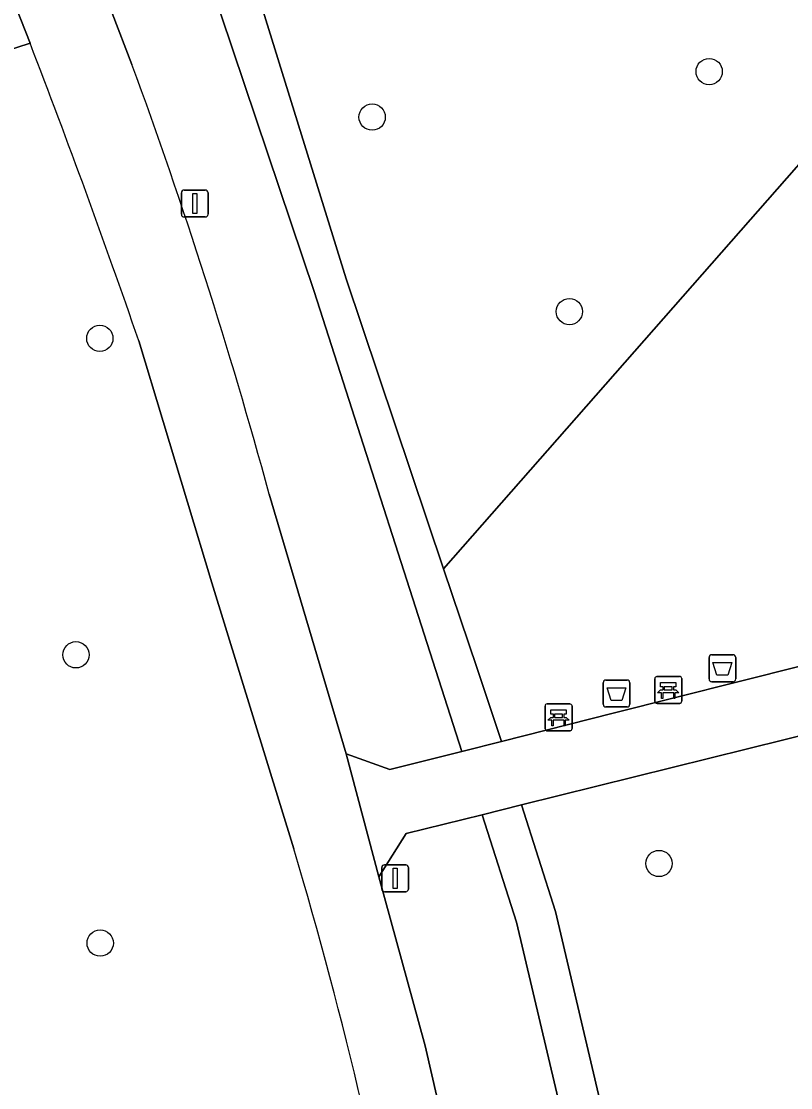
# Model space of a CAD drawing. Extents: x 157793 to 159380, y 380877 to 382313.
# Drawn here: x 159011.2 to 159039.82, y 381634.78 to 381674.43 of the extents above; entities that cross this region are included whole.
import ezdxf

# ---------------------------------------------------------------- set-up
doc = ezdxf.new("R2010")
doc.units = 0
for name, color, linetype in [('IMGEO_Afvalbak', 7, 'Continuous'), ('IMGEO_Bank', 7, 'Continuous'), ('IMGEO_Berm_groen', 7, 'Continuous'), ('IMGEO_Boom', 7, 'Continuous'), ('IMGEO_Fietspad_gesloten', 7, 'Continuous'), ('IMGEO_Groenvoorziening', 7, 'Continuous'), ('IMGEO_Lichtmast', 7, 'Continuous'), ('IMGEO_Rijbaan_lokaal_open', 7, 'Continuous'), ('IMGEO_Voetpad_gesloten', 7, 'Continuous'), ('IMGEO_Voetpad_halfverhard', 7, 'Continuous')]:
    doc.layers.add(name, color=color, linetype=linetype)

msp = doc.modelspace()

# ---------------------------------------------------------------- linework, layer by layer
at = {"layer": 'IMGEO_Afvalbak'}
for p, q in [((159036.782, 381649.978), (159036.782, 381650.778)), ((159036.782, 381650.778), (159036.782, 381649.978)), ((159036.882, 381650.878), (159037.672, 381650.878)), ((159037.672, 381650.878), (159036.882, 381650.878)), ((159037.772, 381650.778), (159037.772, 381649.978)), ((159037.772, 381649.978), (159037.772, 381650.778)), ((159032.943, 381649.939), (159033.733, 381649.939)), ((159033.733, 381649.939), (159032.943, 381649.939)), ((159037.672, 381649.878), (159036.882, 381649.878)), ((159036.882, 381649.878), (159037.672, 381649.878)), ((159032.843, 381649.039), (159032.843, 381649.839)), ((159032.843, 381649.839), (159032.843, 381649.039)), ((159033.833, 381649.839), (159033.833, 381649.039)), ((159033.833, 381649.039), (159033.833, 381649.839)), ((159033.733, 381648.939), (159032.943, 381648.939)), ((159032.943, 381648.939), (159033.733, 381648.939))]:
    msp.add_line(p, q, dxfattribs=at)
for points in [[(159036.925, 381650.592), (159037.629, 381650.592), (159037.48, 381650.122), (159037.074, 381650.122), (159036.925, 381650.592)], [(159032.986, 381649.653), (159033.69, 381649.653), (159033.541, 381649.183), (159033.135, 381649.183), (159032.986, 381649.653)]]:
    msp.add_lwpolyline(points, dxfattribs=at)
for centre, start, end in [((159036.882, 381650.778), 90, 180), ((159036.882, 381650.778), 90, 180), ((159037.672, 381650.778), 0, 90), ((159037.672, 381650.778), 360, 90), ((159032.943, 381649.839), 90, 180), ((159032.943, 381649.839), 90, 180), ((159033.733, 381649.839), 0, 90), ((159033.733, 381649.839), 360, 90), ((159036.882, 381649.978), 180, 270), ((159036.882, 381649.978), 180, 270), ((159037.672, 381649.978), 270, 0), ((159037.672, 381649.978), 270, 0), ((159032.943, 381649.039), 180, 270), ((159032.943, 381649.039), 180, 270), ((159033.733, 381649.039), 270, 0), ((159033.733, 381649.039), 270, 0)]:
    msp.add_arc(centre, 0.1, start, end, dxfattribs=at)
at = {"layer": 'IMGEO_Bank'}
for p, q in [((159034.763, 381649.145), (159034.763, 381649.986)), ((159034.763, 381649.986), (159034.763, 381649.145)), ((159034.838, 381650.07), (159035.679, 381650.07)), ((159035.679, 381650.07), (159034.838, 381650.07)), ((159035.763, 381649.995), (159035.763, 381649.154)), ((159035.763, 381649.154), (159035.763, 381649.995)), ((159035.072, 381649.576), (159035.072, 381649.682)), ((159035.116, 381649.682), (159035.116, 381649.576)), ((159035.404, 381649.688), (159035.122, 381649.688)), ((159035.122, 381649.57), (159035.404, 381649.57)), ((159035.41, 381649.576), (159035.41, 381649.682)), ((159035.454, 381649.682), (159035.454, 381649.576)), ((159035.46, 381649.468), (159035.067, 381649.468)), ((159030.683, 381648.127), (159030.683, 381648.968)), ((159030.683, 381648.968), (159030.683, 381648.127)), ((159030.758, 381649.052), (159031.599, 381649.052)), ((159031.599, 381649.052), (159030.758, 381649.052)), ((159031.683, 381648.977), (159031.683, 381648.136)), ((159031.683, 381648.136), (159031.683, 381648.977)), ((159035.688, 381649.07), (159034.847, 381649.07)), ((159034.847, 381649.07), (159035.688, 381649.07)), ((159031.38, 381648.45), (159030.987, 381648.45)), ((159030.992, 381648.558), (159030.992, 381648.664)), ((159031.036, 381648.664), (159031.036, 381648.558)), ((159031.324, 381648.67), (159031.042, 381648.67)), ((159031.042, 381648.552), (159031.324, 381648.552)), ((159031.33, 381648.558), (159031.33, 381648.664)), ((159031.374, 381648.664), (159031.374, 381648.558)), ((159031.608, 381648.052), (159030.767, 381648.052)), ((159030.767, 381648.052), (159031.608, 381648.052))]:
    msp.add_line(p, q, dxfattribs=at)
for points in [[(159035.01, 381649.468), (159034.868, 381649.468), (159034.98, 381649.57), (159035.066, 381649.57)], [(159035.066, 381649.688), (159034.98, 381649.688), (159034.98, 381649.849), (159035.543, 381649.849), (159035.543, 381649.688), (159035.46, 381649.688)], [(159035.46, 381649.57), (159035.543, 381649.57), (159035.655, 381649.468), (159035.516, 381649.468)], [(159035.06, 381649.461), (159035.06, 381649.254), (159035.017, 381649.254), (159035.017, 381649.461)], [(159035.51, 381649.461), (159035.51, 381649.254), (159035.466, 381649.254), (159035.466, 381649.461)], [(159030.986, 381648.67), (159030.9, 381648.67), (159030.9, 381648.831), (159031.463, 381648.831), (159031.463, 381648.67), (159031.38, 381648.67)], [(159030.93, 381648.45), (159030.788, 381648.45), (159030.9, 381648.552), (159030.986, 381648.552)], [(159030.98, 381648.443), (159030.98, 381648.236), (159030.937, 381648.236), (159030.937, 381648.443)], [(159031.38, 381648.552), (159031.463, 381648.552), (159031.575, 381648.45), (159031.436, 381648.45)], [(159031.43, 381648.443), (159031.43, 381648.236), (159031.386, 381648.236), (159031.386, 381648.443)]]:
    msp.add_lwpolyline(points, dxfattribs=at)
for centre, radius, start, end in [((159034.841, 381649.992), 0.0779, 92.4484, 184.2845), ((159034.841, 381649.992), 0.0779, 92.4484, 184.2845), ((159035.685, 381649.992), 0.0779, 2.4484, 94.2845), ((159035.685, 381649.992), 0.0779, 2.4484, 94.2845), ((159035.065, 381649.681), 0.00671, 2.8957, 87.1043), ((159035.065, 381649.577), 0.00671, 272.8957, 357.1043), ((159035.122, 381649.681), 0.00671, 92.8957, 177.1043), ((159035.122, 381649.577), 0.00671, 182.8957, 267.1043), ((159035.404, 381649.681), 0.00671, 2.8957, 87.1043), ((159035.404, 381649.577), 0.00671, 272.8957, 357.1043), ((159035.461, 381649.681), 0.00671, 92.8957, 177.1043), ((159035.461, 381649.577), 0.00671, 182.8957, 267.1043), ((159034.841, 381649.148), 0.0779, 182.4484, 274.2845), ((159034.841, 381649.148), 0.0779, 182.4484, 274.2845), ((159035.01, 381649.461), 0.00671, 2.8957, 87.1043), ((159035.067, 381649.461), 0.00671, 92.8957, 177.1043), ((159035.459, 381649.461), 0.00671, 2.8957, 87.1043), ((159035.516, 381649.461), 0.00671, 92.8957, 177.1043), ((159035.685, 381649.148), 0.0779, 272.4484, 4.2845), ((159035.685, 381649.148), 0.0779, 272.4484, 4.2845), ((159030.761, 381648.974), 0.0779, 92.4484, 184.2845), ((159030.761, 381648.974), 0.0779, 92.4484, 184.2845), ((159031.605, 381648.974), 0.0779, 2.4484, 94.2845), ((159031.605, 381648.974), 0.0779, 2.4484, 94.2845), ((159030.93, 381648.443), 0.00671, 2.8957, 87.1043), ((159030.987, 381648.443), 0.00671, 92.8957, 177.1043), ((159030.985, 381648.663), 0.00671, 2.8957, 87.1043), ((159030.985, 381648.559), 0.00671, 272.8957, 357.1043), ((159031.042, 381648.663), 0.00671, 92.8957, 177.1043), ((159031.042, 381648.559), 0.00671, 182.8957, 267.1043), ((159031.324, 381648.663), 0.00671, 2.8957, 87.1043), ((159031.324, 381648.559), 0.00671, 272.8957, 357.1043), ((159031.381, 381648.663), 0.00671, 92.8957, 177.1043), ((159031.381, 381648.559), 0.00671, 182.8957, 267.1043), ((159031.379, 381648.443), 0.00671, 2.8957, 87.1043), ((159031.436, 381648.443), 0.00671, 92.8957, 177.1043), ((159030.761, 381648.13), 0.0779, 182.4484, 274.2845), ((159030.761, 381648.13), 0.0779, 182.4484, 274.2845), ((159031.605, 381648.13), 0.0779, 272.4484, 4.2845), ((159031.605, 381648.13), 0.0779, 272.4484, 4.2845)]:
    msp.add_arc(centre, radius, start, end, dxfattribs=at)
at = {"layer": 'IMGEO_Berm_groen'}
for points in [[(159022.089, 381664.389), (159018.204, 381675.961), (159014.576, 381674.731), (159015.314, 381672.825)], [(159011.526, 381673.612), (159000.586, 381670.065), (159000, 381668.825), (158998.131, 381664.87), (158999.07, 381661.889), (158999.863, 381659.349), (158996.961, 381658.454), (158997.062, 381658.116), (159000, 381648.207), (159000.05, 381648.032), (159000.908, 381645.016)], [(159020.424, 381656.849), (159023.285, 381647.201), (159024.91, 381646.614), (159027.584, 381647.287), (159022.089, 381664.389)], [(159021.333, 381643.664), (159018.284, 381653.556), (159015.57, 381662.555)], [(159035.869, 381609.938), (159032.568, 381628.429), (159029.624, 381640.937), (159028.34, 381644.932), (159025.518, 381644.234), (159024.495, 381642.621), (159026.224, 381636.335), (159027.558, 381630.517)]]:
    msp.add_lwpolyline(points, dxfattribs=at)
for centre, radius, start, end in [((158695.075, 381551.605), 339.157, 19.09503, 21.08407), ((158829.154, 381604.476), 198.311, 15.31333, 20.16091), ((158859.963, 381595.577), 168.382, 9.87024, 16.59353)]:
    msp.add_arc(centre, radius, start, end, dxfattribs=at)
at = {"layer": 'IMGEO_Boom'}
for centre in [(159036.784, 381672.56), (159024.248, 381670.869), (159031.584, 381663.637), (159014.121, 381662.643), (159013.233, 381650.877), (159034.918, 381643.118), (159014.134, 381640.158)]:
    msp.add_circle(centre, 0.489, dxfattribs=at)
at = {"layer": 'IMGEO_Fietspad_gesloten'}
for points in [[(159015.314, 381672.825), (159014.576, 381674.731), (159012.705, 381679.37), (159007.366, 381691.284), (159002.918, 381699.876), (159000.846, 381704.389), (159000.778, 381704.567), (159000, 381704.269), (158997.969, 381703.502), (158998.727, 381702.975), (159000, 381700.242), (159000.869, 381698.376), (159004.546, 381690.027), (159009.649, 381678.377), (159011.526, 381673.612)], [(159015.57, 381662.555), (159018.284, 381653.556), (159021.333, 381643.664)], [(159027.558, 381630.517), (159026.224, 381636.335), (159024.495, 381642.621), (159023.285, 381647.201), (159020.424, 381656.849)]]:
    msp.add_lwpolyline(points, dxfattribs=at)
for centre, radius, start, end in [((158695.075, 381551.605), 339.157, 19.09503, 21.08407), ((158829.154, 381604.476), 198.311, 15.31333, 20.16091), ((158859.963, 381595.577), 168.382, 9.87024, 16.59353)]:
    msp.add_arc(centre, radius, start, end, dxfattribs=at)
at = {"layer": 'IMGEO_Groenvoorziening'}
for points in [[(159019.681, 381676.462), (159023.288, 381664.858), (159026.906, 381654.079), (159042.186, 381671.46), (159044.208, 381673.155), (159046.572, 381674.769)], [(159046.572, 381674.769), (159044.208, 381673.155), (159042.186, 381671.46), (159026.906, 381654.079), (159028.154, 381650.364), (159029.062, 381647.658), (159033.217, 381648.704), (159040.217, 381650.465), (159040.773, 381651.182)], [(159044.414, 381642.646), (159042.864, 381644.511), (159042.169, 381645.797), (159041.655, 381647.623), (159041.016, 381648.07), (159029.8, 381645.293), (159031.07, 381641.339), (159034.037, 381628.733), (159037.492, 381607.945), (159040.083, 381610.828), (159041.98, 381615.542), (159042.423, 381616.17), (159043.038, 381616.631), (159043.766, 381616.88), (159044.667, 381616.868)]]:
    msp.add_lwpolyline(points, dxfattribs=at)
at = {"layer": 'IMGEO_Lichtmast'}
for p, q in [((159017.254, 381668.155), (159018.044, 381668.155)), ((159018.044, 381668.155), (159017.254, 381668.155)), ((159017.154, 381667.255), (159017.154, 381668.055)), ((159017.154, 381668.055), (159017.154, 381667.255)), ((159018.144, 381668.055), (159018.144, 381667.255)), ((159018.144, 381667.255), (159018.144, 381668.055)), ((159018.044, 381667.155), (159017.254, 381667.155)), ((159017.254, 381667.155), (159018.044, 381667.155)), ((159024.607, 381642.169), (159024.607, 381642.969)), ((159024.607, 381642.969), (159024.607, 381642.169)), ((159024.707, 381643.069), (159025.497, 381643.069)), ((159025.497, 381643.069), (159024.707, 381643.069)), ((159025.597, 381642.969), (159025.597, 381642.169)), ((159025.597, 381642.169), (159025.597, 381642.969)), ((159025.497, 381642.069), (159024.707, 381642.069)), ((159024.707, 381642.069), (159025.497, 381642.069))]:
    msp.add_line(p, q, dxfattribs=at)
for points in [[(159017.574, 381668.03), (159017.724, 381668.03), (159017.724, 381667.28), (159017.574, 381667.28), (159017.574, 381668.03)], [(159025.027, 381642.944), (159025.177, 381642.944), (159025.177, 381642.194), (159025.027, 381642.194), (159025.027, 381642.944)]]:
    msp.add_lwpolyline(points, dxfattribs=at)
for centre, start, end in [((159017.254, 381668.055), 90, 180), ((159017.254, 381668.055), 90, 180), ((159018.044, 381668.055), 0, 90), ((159018.044, 381668.055), 360, 90), ((159017.254, 381667.255), 180, 270), ((159017.254, 381667.255), 180, 270), ((159018.044, 381667.255), 270, 0), ((159018.044, 381667.255), 270, 0), ((159024.707, 381642.969), 90, 180), ((159024.707, 381642.969), 90, 180), ((159025.497, 381642.969), 0, 90), ((159025.497, 381642.969), 360, 90), ((159024.707, 381642.169), 180, 270), ((159024.707, 381642.169), 180, 270), ((159025.497, 381642.169), 270, 0), ((159025.497, 381642.169), 270, 0)]:
    msp.add_arc(centre, 0.1, start, end, dxfattribs=at)
at = {"layer": 'IMGEO_Rijbaan_lokaal_open'}
msp.add_lwpolyline([(159011.526, 381673.612), (159009.649, 381678.377), (159000, 381675.208), (158999.086, 381674.908), (158993.439, 381678.026), (158998.131, 381664.87), (159000, 381668.825), (159000.586, 381670.065)], close=True, dxfattribs=at)
at = {"layer": 'IMGEO_Voetpad_gesloten'}
msp.add_lwpolyline([(159040.773, 381651.182), (159040.217, 381650.465), (159033.217, 381648.704), (159029.062, 381647.658), (159027.584, 381647.287), (159024.91, 381646.614), (159023.285, 381647.201), (159024.495, 381642.621), (159025.518, 381644.234), (159028.34, 381644.932), (159029.8, 381645.293), (159041.016, 381648.07), (159041.655, 381647.623), (159042.169, 381645.797), (159042.864, 381644.511), (159044.414, 381642.646)], dxfattribs=at)
at = {"layer": 'IMGEO_Voetpad_halfverhard'}
msp.add_lwpolyline([(159026.906, 381654.079), (159023.288, 381664.858), (159019.681, 381676.462), (159018.204, 381675.961), (159022.089, 381664.389), (159027.584, 381647.287), (159029.062, 381647.658), (159028.154, 381650.364)], close=True, dxfattribs=at)
msp.add_lwpolyline([(159040.884, 381578.107), (159039.514, 381592.217), (159037.492, 381607.945), (159034.037, 381628.733), (159031.07, 381641.339), (159029.8, 381645.293), (159028.34, 381644.932), (159029.624, 381640.937), (159032.568, 381628.429), (159035.869, 381609.938), (159037.706, 381597.428), (159038.432, 381587.226)], dxfattribs=at)

doc.saveas('drawing.dxf')
